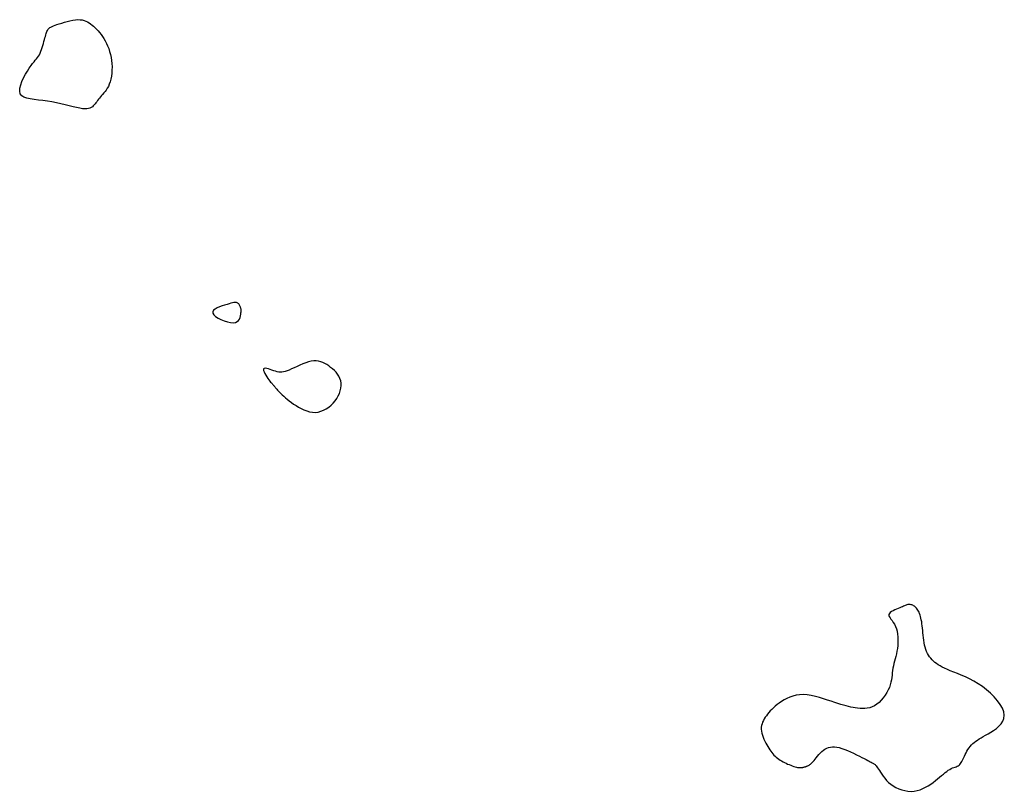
# Model space of a CAD drawing. Header units: millimetres. Extents: x 32690613 to 32693367, y 5343692 to 5344708.
# Tile 630 of 656: x 32692752 to 32692779, y 5344550 to 5344571. Entities that reach past the tile are written whole.
import ezdxf

# ---------------------------------------------------------------- set-up
doc = ezdxf.new("R2010")
doc.units = ezdxf.units.MM
doc.header["$LTSCALE"] = 20
doc.layers.add('02-DGM_HL_491.50', color=72, linetype='Continuous')

msp = doc.modelspace()

# ---------------------------------------------------------------- linework, layer by layer
at = {"layer": '02-DGM_HL_491.50', "elevation": 491.5, "flags": 128}
for points in [[(32692752.365, 5344569.323), (32692752.349, 5344569.392), (32692752.354, 5344569.474), (32692752.376, 5344569.565), (32692752.411, 5344569.661), (32692752.456, 5344569.759), (32692752.507, 5344569.855), (32692752.56, 5344569.945), (32692752.612, 5344570.025), (32692752.66, 5344570.093), (32692752.703, 5344570.15), (32692752.742, 5344570.198), (32692752.777, 5344570.24), (32692752.809, 5344570.277), (32692752.837, 5344570.314), (32692752.864, 5344570.351), (32692752.888, 5344570.391), (32692752.91, 5344570.436), (32692752.931, 5344570.486), (32692752.951, 5344570.538), (32692752.969, 5344570.593), (32692752.986, 5344570.648), (32692753.001, 5344570.703), (32692753.015, 5344570.757), (32692753.028, 5344570.807), (32692753.04, 5344570.854), (32692753.052, 5344570.896), (32692753.063, 5344570.935), (32692753.074, 5344570.971), (32692753.085, 5344571.003), (32692753.097, 5344571.032), (32692753.109, 5344571.057), (32692753.123, 5344571.08), (32692753.139, 5344571.1), (32692753.157, 5344571.118), (32692753.179, 5344571.135), (32692753.205, 5344571.151), (32692753.237, 5344571.166), (32692753.274, 5344571.182), (32692753.319, 5344571.199), (32692753.371, 5344571.217), (32692753.433, 5344571.238), (32692753.501, 5344571.259), (32692753.574, 5344571.281), (32692753.65, 5344571.302), (32692753.727, 5344571.321), (32692753.803, 5344571.336), (32692753.877, 5344571.347), (32692753.945, 5344571.353), (32692754.008, 5344571.352), (32692754.064, 5344571.345), (32692754.116, 5344571.333), (32692754.163, 5344571.316), (32692754.208, 5344571.294), (32692754.25, 5344571.268), (32692754.291, 5344571.239), (32692754.332, 5344571.206), (32692754.373, 5344571.171), (32692754.414, 5344571.133), (32692754.456, 5344571.092), (32692754.497, 5344571.047), (32692754.538, 5344571), (32692754.578, 5344570.948), (32692754.617, 5344570.893), (32692754.655, 5344570.834), (32692754.692, 5344570.771), (32692754.726, 5344570.704), (32692754.758, 5344570.633), (32692754.787, 5344570.559), (32692754.813, 5344570.482), (32692754.835, 5344570.402), (32692754.853, 5344570.32), (32692754.866, 5344570.235), (32692754.875, 5344570.148), (32692754.878, 5344570.06), (32692754.877, 5344569.973), (32692754.871, 5344569.887), (32692754.86, 5344569.804), (32692754.846, 5344569.726), (32692754.827, 5344569.652), (32692754.804, 5344569.585), (32692754.778, 5344569.525), (32692754.749, 5344569.472), (32692754.719, 5344569.424), (32692754.686, 5344569.382), (32692754.653, 5344569.343), (32692754.621, 5344569.306), (32692754.589, 5344569.272), (32692754.56, 5344569.238), (32692754.532, 5344569.204), (32692754.507, 5344569.17), (32692754.483, 5344569.137), (32692754.46, 5344569.104), (32692754.438, 5344569.073), (32692754.415, 5344569.043), (32692754.391, 5344569.015), (32692754.366, 5344568.99), (32692754.339, 5344568.967), (32692754.309, 5344568.947), (32692754.275, 5344568.93), (32692754.234, 5344568.918), (32692754.188, 5344568.911), (32692754.133, 5344568.909), (32692754.069, 5344568.913), (32692753.994, 5344568.924), (32692753.908, 5344568.941), (32692753.812, 5344568.964), (32692753.708, 5344568.99), (32692753.596, 5344569.019), (32692753.479, 5344569.048), (32692753.357, 5344569.076), (32692753.233, 5344569.101), (32692753.107, 5344569.122), (32692752.982, 5344569.138), (32692752.86, 5344569.151), (32692752.744, 5344569.164), (32692752.638, 5344569.18), (32692752.544, 5344569.2), (32692752.465, 5344569.229), (32692752.404, 5344569.269)], [(32692758.196, 5344563.046), (32692758.257, 5344563.055), (32692758.305, 5344563.077), (32692758.342, 5344563.109), (32692758.368, 5344563.148), (32692758.387, 5344563.19), (32692758.399, 5344563.234), (32692758.406, 5344563.277), (32692758.41, 5344563.316), (32692758.412, 5344563.349), (32692758.413, 5344563.376), (32692758.413, 5344563.398), (32692758.411, 5344563.417), (32692758.409, 5344563.433), (32692758.405, 5344563.447), (32692758.4, 5344563.462), (32692758.394, 5344563.476), (32692758.387, 5344563.492), (32692758.38, 5344563.509), (32692758.371, 5344563.527), (32692758.361, 5344563.544), (32692758.349, 5344563.56), (32692758.336, 5344563.574), (32692758.322, 5344563.586), (32692758.305, 5344563.596), (32692758.287, 5344563.601), (32692758.266, 5344563.603), (32692758.241, 5344563.602), (32692758.211, 5344563.597), (32692758.176, 5344563.589), (32692758.135, 5344563.578), (32692758.086, 5344563.564), (32692758.028, 5344563.548), (32692757.963, 5344563.528), (32692757.892, 5344563.506), (32692757.822, 5344563.481), (32692757.757, 5344563.453), (32692757.701, 5344563.421), (32692757.659, 5344563.387), (32692757.637, 5344563.349), (32692757.637, 5344563.307), (32692757.665, 5344563.263), (32692757.715, 5344563.217), (32692757.783, 5344563.172), (32692757.863, 5344563.131), (32692757.95, 5344563.095), (32692758.038, 5344563.067), (32692758.122, 5344563.05)], [(32692760.446, 5344560.59), (32692760.523, 5344560.599), (32692760.6, 5344560.618), (32692760.674, 5344560.647), (32692760.746, 5344560.685), (32692760.814, 5344560.731), (32692760.878, 5344560.783), (32692760.937, 5344560.841), (32692760.989, 5344560.903), (32692761.036, 5344560.969), (32692761.075, 5344561.038), (32692761.107, 5344561.109), (32692761.131, 5344561.18), (32692761.146, 5344561.252), (32692761.154, 5344561.323), (32692761.152, 5344561.392), (32692761.141, 5344561.458), (32692761.121, 5344561.521), (32692761.093, 5344561.58), (32692761.057, 5344561.635), (32692761.015, 5344561.688), (32692760.969, 5344561.736), (32692760.919, 5344561.782), (32692760.866, 5344561.823), (32692760.813, 5344561.862), (32692760.759, 5344561.897), (32692760.705, 5344561.929), (32692760.65, 5344561.955), (32692760.593, 5344561.976), (32692760.534, 5344561.991), (32692760.471, 5344561.998), (32692760.405, 5344561.998), (32692760.335, 5344561.989), (32692760.261, 5344561.972), (32692760.183, 5344561.947), (32692760.103, 5344561.916), (32692760.023, 5344561.883), (32692759.945, 5344561.847), (32692759.869, 5344561.812), (32692759.798, 5344561.779), (32692759.733, 5344561.75), (32692759.675, 5344561.728), (32692759.623, 5344561.711), (32692759.576, 5344561.699), (32692759.532, 5344561.693), (32692759.49, 5344561.692), (32692759.448, 5344561.695), (32692759.405, 5344561.703), (32692759.359, 5344561.715), (32692759.31, 5344561.73), (32692759.259, 5344561.748), (32692759.208, 5344561.765), (32692759.16, 5344561.78), (32692759.116, 5344561.792), (32692759.078, 5344561.798), (32692759.049, 5344561.796), (32692759.031, 5344561.786), (32692759.025, 5344561.764), (32692759.031, 5344561.734), (32692759.045, 5344561.697), (32692759.065, 5344561.655), (32692759.091, 5344561.61), (32692759.12, 5344561.565), (32692759.149, 5344561.522), (32692759.176, 5344561.483), (32692759.201, 5344561.449), (32692759.223, 5344561.421), (32692759.243, 5344561.397), (32692759.26, 5344561.376), (32692759.275, 5344561.359), (32692759.29, 5344561.343), (32692759.303, 5344561.328), (32692759.317, 5344561.313), (32692759.33, 5344561.297), (32692759.343, 5344561.281), (32692759.358, 5344561.263), (32692759.375, 5344561.243), (32692759.394, 5344561.221), (32692759.415, 5344561.197), (32692759.44, 5344561.17), (32692759.469, 5344561.14), (32692759.502, 5344561.106), (32692759.54, 5344561.07), (32692759.582, 5344561.032), (32692759.628, 5344560.991), (32692759.678, 5344560.949), (32692759.732, 5344560.905), (32692759.791, 5344560.861), (32692759.853, 5344560.817), (32692759.919, 5344560.773), (32692759.989, 5344560.73), (32692760.061, 5344560.691), (32692760.135, 5344560.656), (32692760.212, 5344560.627), (32692760.289, 5344560.605), (32692760.367, 5344560.592)], [(32692777.078, 5344554.676), (32692777.071, 5344554.737), (32692777.063, 5344554.795), (32692777.054, 5344554.849), (32692777.044, 5344554.9), (32692777.034, 5344554.948), (32692777.022, 5344554.993), (32692777.009, 5344555.035), (32692776.996, 5344555.073), (32692776.981, 5344555.109), (32692776.966, 5344555.141), (32692776.95, 5344555.171), (32692776.933, 5344555.197), (32692776.914, 5344555.221), (32692776.895, 5344555.242), (32692776.875, 5344555.26), (32692776.854, 5344555.276), (32692776.833, 5344555.29), (32692776.81, 5344555.301), (32692776.787, 5344555.31), (32692776.763, 5344555.317), (32692776.74, 5344555.321), (32692776.717, 5344555.323), (32692776.694, 5344555.323), (32692776.671, 5344555.32), (32692776.65, 5344555.315), (32692776.628, 5344555.308), (32692776.606, 5344555.299), (32692776.581, 5344555.288), (32692776.555, 5344555.276), (32692776.525, 5344555.262), (32692776.492, 5344555.247), (32692776.453, 5344555.23), (32692776.41, 5344555.212), (32692776.363, 5344555.193), (32692776.316, 5344555.173), (32692776.271, 5344555.152), (32692776.23, 5344555.129), (32692776.195, 5344555.105), (32692776.17, 5344555.079), (32692776.156, 5344555.052), (32692776.156, 5344555.023), (32692776.167, 5344554.993), (32692776.187, 5344554.959), (32692776.213, 5344554.922), (32692776.244, 5344554.88), (32692776.277, 5344554.834), (32692776.309, 5344554.782), (32692776.338, 5344554.724), (32692776.361, 5344554.659), (32692776.379, 5344554.589), (32692776.392, 5344554.514), (32692776.4, 5344554.436), (32692776.403, 5344554.356), (32692776.403, 5344554.276), (32692776.398, 5344554.196), (32692776.389, 5344554.118), (32692776.377, 5344554.043), (32692776.362, 5344553.971), (32692776.346, 5344553.902), (32692776.329, 5344553.834), (32692776.311, 5344553.768), (32692776.295, 5344553.704), (32692776.28, 5344553.64), (32692776.267, 5344553.577), (32692776.258, 5344553.514), (32692776.25, 5344553.451), (32692776.243, 5344553.388), (32692776.235, 5344553.323), (32692776.225, 5344553.258), (32692776.212, 5344553.191), (32692776.193, 5344553.123), (32692776.169, 5344553.052), (32692776.136, 5344552.98), (32692776.097, 5344552.907), (32692776.052, 5344552.835), (32692776.001, 5344552.766), (32692775.946, 5344552.701), (32692775.887, 5344552.641), (32692775.826, 5344552.59), (32692775.762, 5344552.547), (32692775.697, 5344552.515), (32692775.631, 5344552.493), (32692775.564, 5344552.479), (32692775.497, 5344552.472), (32692775.431, 5344552.471), (32692775.365, 5344552.474), (32692775.3, 5344552.481), (32692775.236, 5344552.49), (32692775.174, 5344552.501), (32692775.112, 5344552.512), (32692775.049, 5344552.526), (32692774.984, 5344552.542), (32692774.915, 5344552.56), (32692774.842, 5344552.582), (32692774.762, 5344552.607), (32692774.674, 5344552.636), (32692774.579, 5344552.669), (32692774.476, 5344552.704), (32692774.368, 5344552.74), (32692774.257, 5344552.774), (32692774.144, 5344552.805), (32692774.031, 5344552.829), (32692773.92, 5344552.847), (32692773.813, 5344552.854), (32692773.712, 5344552.85), (32692773.616, 5344552.836), (32692773.526, 5344552.814), (32692773.441, 5344552.784), (32692773.361, 5344552.748), (32692773.287, 5344552.708), (32692773.219, 5344552.666), (32692773.155, 5344552.622), (32692773.097, 5344552.578), (32692773.044, 5344552.534), (32692772.994, 5344552.49), (32692772.949, 5344552.447), (32692772.908, 5344552.404), (32692772.87, 5344552.36), (32692772.835, 5344552.317), (32692772.802, 5344552.274), (32692772.771, 5344552.231), (32692772.743, 5344552.188), (32692772.719, 5344552.144), (32692772.698, 5344552.1), (32692772.681, 5344552.054), (32692772.668, 5344552.007), (32692772.662, 5344551.958), (32692772.661, 5344551.907), (32692772.666, 5344551.854), (32692772.676, 5344551.799), (32692772.692, 5344551.744), (32692772.711, 5344551.688), (32692772.733, 5344551.632), (32692772.758, 5344551.577), (32692772.784, 5344551.524), (32692772.811, 5344551.474), (32692772.838, 5344551.427), (32692772.865, 5344551.382), (32692772.892, 5344551.34), (32692772.92, 5344551.301), (32692772.948, 5344551.264), (32692772.978, 5344551.23), (32692773.008, 5344551.197), (32692773.04, 5344551.166), (32692773.073, 5344551.137), (32692773.108, 5344551.109), (32692773.144, 5344551.083), (32692773.181, 5344551.058), (32692773.219, 5344551.034), (32692773.259, 5344551.012), (32692773.299, 5344550.991), (32692773.341, 5344550.971), (32692773.383, 5344550.951), (32692773.425, 5344550.933), (32692773.468, 5344550.916), (32692773.509, 5344550.901), (32692773.549, 5344550.887), (32692773.588, 5344550.876), (32692773.624, 5344550.866), (32692773.657, 5344550.859), (32692773.687, 5344550.855), (32692773.714, 5344550.853), (32692773.737, 5344550.852), (32692773.759, 5344550.854), (32692773.778, 5344550.856), (32692773.796, 5344550.859), (32692773.812, 5344550.863), (32692773.827, 5344550.867), (32692773.841, 5344550.871), (32692773.854, 5344550.874), (32692773.868, 5344550.878), (32692773.881, 5344550.882), (32692773.894, 5344550.887), (32692773.907, 5344550.892), (32692773.921, 5344550.898), (32692773.936, 5344550.905), (32692773.952, 5344550.913), (32692773.969, 5344550.923), (32692773.988, 5344550.935), (32692774.008, 5344550.95), (32692774.029, 5344550.968), (32692774.053, 5344550.99), (32692774.078, 5344551.016), (32692774.106, 5344551.047), (32692774.136, 5344551.083), (32692774.168, 5344551.123), (32692774.202, 5344551.165), (32692774.239, 5344551.209), (32692774.277, 5344551.251), (32692774.318, 5344551.292), (32692774.361, 5344551.328), (32692774.406, 5344551.36), (32692774.453, 5344551.385), (32692774.502, 5344551.404), (32692774.554, 5344551.416), (32692774.609, 5344551.422), (32692774.668, 5344551.421), (32692774.731, 5344551.413), (32692774.798, 5344551.399), (32692774.87, 5344551.378), (32692774.947, 5344551.351), (32692775.027, 5344551.319), (32692775.109, 5344551.284), (32692775.191, 5344551.246), (32692775.271, 5344551.207), (32692775.347, 5344551.169), (32692775.417, 5344551.133), (32692775.479, 5344551.101), (32692775.533, 5344551.073), (32692775.578, 5344551.049), (32692775.615, 5344551.03), (32692775.647, 5344551.013), (32692775.673, 5344550.999), (32692775.695, 5344550.987), (32692775.714, 5344550.976), (32692775.731, 5344550.966), (32692775.746, 5344550.956), (32692775.761, 5344550.945), (32692775.776, 5344550.933), (32692775.792, 5344550.918), (32692775.809, 5344550.9), (32692775.827, 5344550.877), (32692775.847, 5344550.848), (32692775.87, 5344550.813), (32692775.896, 5344550.771), (32692775.926, 5344550.723), (32692775.96, 5344550.671), (32692775.999, 5344550.616), (32692776.042, 5344550.559), (32692776.091, 5344550.503), (32692776.146, 5344550.448), (32692776.207, 5344550.397), (32692776.275, 5344550.349), (32692776.348, 5344550.307), (32692776.426, 5344550.272), (32692776.508, 5344550.242), (32692776.592, 5344550.221), (32692776.677, 5344550.207), (32692776.762, 5344550.202), (32692776.846, 5344550.207), (32692776.929, 5344550.222), (32692777.009, 5344550.245), (32692777.087, 5344550.276), (32692777.162, 5344550.313), (32692777.234, 5344550.355), (32692777.304, 5344550.4), (32692777.37, 5344550.448), (32692777.432, 5344550.496), (32692777.491, 5344550.543), (32692777.546, 5344550.589), (32692777.599, 5344550.633), (32692777.648, 5344550.675), (32692777.695, 5344550.714), (32692777.74, 5344550.749), (32692777.782, 5344550.78), (32692777.823, 5344550.805), (32692777.862, 5344550.826), (32692777.9, 5344550.843), (32692777.935, 5344550.856), (32692777.969, 5344550.867), (32692778.001, 5344550.878), (32692778.03, 5344550.89), (32692778.057, 5344550.903), (32692778.081, 5344550.919), (32692778.102, 5344550.939), (32692778.122, 5344550.963), (32692778.139, 5344550.99), (32692778.156, 5344551.021), (32692778.172, 5344551.054), (32692778.189, 5344551.091), (32692778.206, 5344551.13), (32692778.225, 5344551.17), (32692778.246, 5344551.213), (32692778.269, 5344551.257), (32692778.294, 5344551.302), (32692778.321, 5344551.346), (32692778.351, 5344551.39), (32692778.383, 5344551.432), (32692778.417, 5344551.472), (32692778.453, 5344551.51), (32692778.492, 5344551.545), (32692778.534, 5344551.577), (32692778.579, 5344551.608), (32692778.628, 5344551.639), (32692778.682, 5344551.671), (32692778.74, 5344551.704), (32692778.803, 5344551.74), (32692778.873, 5344551.779), (32692778.948, 5344551.822), (32692779.025, 5344551.871), (32692779.101, 5344551.925), (32692779.171, 5344551.984), (32692779.232, 5344552.05), (32692779.279, 5344552.122), (32692779.309, 5344552.202), (32692779.317, 5344552.288), (32692779.302, 5344552.382), (32692779.264, 5344552.481), (32692779.206, 5344552.584), (32692779.131, 5344552.687), (32692779.042, 5344552.79), (32692778.942, 5344552.89), (32692778.834, 5344552.985), (32692778.72, 5344553.073), (32692778.603, 5344553.151), (32692778.485, 5344553.221), (32692778.367, 5344553.283), (32692778.251, 5344553.338), (32692778.139, 5344553.388), (32692778.032, 5344553.432), (32692777.932, 5344553.472), (32692777.839, 5344553.509), (32692777.757, 5344553.544), (32692777.683, 5344553.577), (32692777.617, 5344553.609), (32692777.559, 5344553.64), (32692777.506, 5344553.671), (32692777.458, 5344553.703), (32692777.415, 5344553.736), (32692777.375, 5344553.771), (32692777.337, 5344553.808), (32692777.302, 5344553.848), (32692777.269, 5344553.89), (32692777.239, 5344553.936), (32692777.211, 5344553.984), (32692777.187, 5344554.036), (32692777.165, 5344554.091), (32692777.147, 5344554.15), (32692777.132, 5344554.212), (32692777.12, 5344554.276), (32692777.111, 5344554.343), (32692777.103, 5344554.411), (32692777.096, 5344554.479), (32692777.09, 5344554.547), (32692777.084, 5344554.613)]]:
    msp.add_lwpolyline(points, close=True, dxfattribs=at)

doc.saveas('drawing.dxf')
